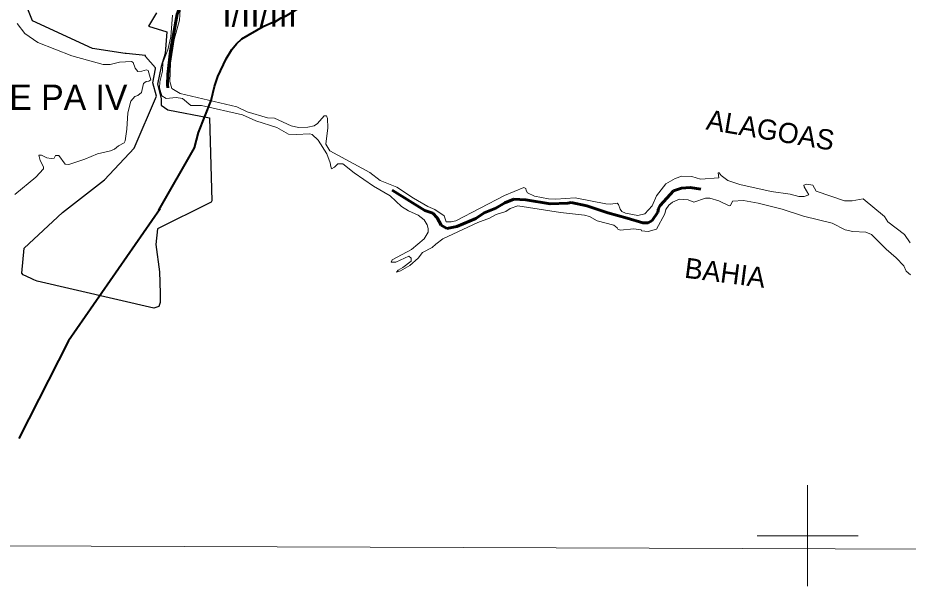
# Model space of a CAD drawing. Extents: x 553962 to 842807, y 8883888 to 9032388.
# Drawn here: x 584337 to 601995, y 8949000 to 8960263 of the extents above; entities that cross this region are included whole.
import ezdxf
from ezdxf.enums import TextEntityAlignment as Align

# ---------------------------------------------------------------- set-up
doc = ezdxf.new("R2010")
doc.units = 0
doc.header["$LTSCALE"] = 150
doc.linetypes.add('LONG_DASH_SHORT_DASH', pattern=[9.9, 6, -1.2, 1.5, -1.2])
for name, color, linetype, lineweight in [('1', 7, 'Continuous', 13), ('12', 7, 'Continuous', 25), ('2', 7, 'Continuous', 13), ('21', 7, 'Continuous', 25), ('25', 7, 'Continuous', 13), ('7', 7, 'LONG_DASH_SHORT_DASH', 60), ('9', 7, 'Continuous', 90)]:
    doc.layers.add(name, color=color, linetype=linetype, lineweight=lineweight)
doc.layers.add('42', color=7, linetype='Continuous')

msp = doc.modelspace()

# ---------------------------------------------------------------- linework, layer by layer
at = {"layer": '1'}
msp.add_line((565315.3, 8949866.8), (791497.7, 8949052.2), dxfattribs=at)
at = {"layer": '12', "lineweight": 40}
for points in [[(587134, 8956453.8), (587843.6, 8957685.7), (587923.7, 8957988.5), (588169.9, 8958625.1), (588237, 8958904.7), (588304.1, 8959099.5), (588468, 8959448.9), (588578.9, 8959635.8), (588673.7, 8959750.1), (588777.5, 8959843.1), (589203.6, 8960089.7), (589393.4, 8960175.8), (589428.5, 8960178.5), (589560.1, 8960264.6), (589648.9, 8960297.2), (590059.4, 8960543.5), (591188.1, 8961101.4), (591408.7, 8961235.4), (591525.3, 8961280.9), (591868.7, 8961488.1), (592154.1, 8961587.2), (592311.1, 8961655)], [(587162.9, 8956477.1), (585344.2, 8953858.6), (584358.8, 8951929.6)]]:
    msp.add_lwpolyline(points, dxfattribs=at)
at = {"layer": '2'}
for p, q in [((600000, 8949000), (600000, 8951000)), ((599000, 8950000), (601000, 8950000))]:
    msp.add_line(p, q, dxfattribs=at)
at = {"layer": '21'}
for points in [[(586058.4, 8957052.4), (586644.6, 8957678.4), (587088.5, 8958707.8), (587013.2, 8958975.6), (587068.3, 8959252.8), (587068.3, 8959273), (586866.5, 8959495), (586866.5, 8959515.2), (586483.1, 8959555.5), (586463, 8959555.5), (585817.3, 8959656.5), (584626.8, 8960201.4), (584162.8, 8961372.1)], [(587088.5, 8960362.9), (586927, 8960100.5)], [(586927, 8960100.5), (587293.7, 8959984.2), (587261.8, 8959553.8), (587182.2, 8959298.7), (587110, 8958948.6), (587182.2, 8958662.7), (587182.2, 8958533.5), (587309.6, 8958437.9), (588138.3, 8958278.5)], [(588138.3, 8958278.5), (588184.9, 8956636.2), (588170.1, 8956606.6), (588147.9, 8956599.2), (587104, 8956080.8), (587074.4, 8955769.7), (587148.4, 8955229.1)], [(587148.4, 8955229.1), (587155.8, 8955021.8), (587155.8, 8954992.1), (587163.2, 8954829.2), (587163.2, 8954644.1), (587163.2, 8954621.8), (587133.6, 8954540.4), (587037.4, 8954510.8), (584720.1, 8955044), (584653.5, 8955073.6), (584631.3, 8955081), (584601.7, 8955095.8), (584446.2, 8955169.9), (584416.6, 8955199.5), (584461, 8955695.7), (585223.6, 8956406.6), (586058.4, 8957052.4)]]:
    msp.add_lwpolyline(points, dxfattribs=at)
at = {"layer": '25'}
for points in [[(587368.2, 8959365.5), (587437, 8959830.7), (587541.6, 8960215), (587558.8, 8960425)], [(587403.7, 8960314.5), (587373.8, 8959887.7), (587311.1, 8959628.3), (587213.9, 8959375.4), (587204.9, 8959204), (587155.6, 8958993.5), (587145.5, 8958878.4), (587193.6, 8958719.2), (587281.8, 8958666.6), (587474.7, 8958681.2), (587603.9, 8958663), (587767.8, 8958525.1), (587976.7, 8958527.1), (588793.4, 8958337.9), (589059.2, 8958220.1), (589471.1, 8958087), (589708, 8957957.9), (589856.5, 8957947.6), (590127.1, 8957964.8), (590176.9, 8957951.8), (590291.3, 8957841.5), (590464.7, 8957564.3), (590533, 8957388.3), (590544.4, 8957313.3), (590557.7, 8957273.4), (590617.6, 8957300), (590684.2, 8957372.3), (590781.5, 8957369.6), (591005.6, 8957189.1), (591390.8, 8956926.9), (591724.8, 8956737.2), (591949.4, 8956523.8), (592086.2, 8956435.1), (592274.8, 8956349.3), (592397.3, 8956258.1), (592456.5, 8956160.4), (592477.4, 8956090.3), (592474.5, 8956017), (592393.6, 8955882.5), (592147.6, 8955671.4), (591762.8, 8955464.9)], [(584325.6, 8960152.6), (584476.5, 8959954.9), (584733.5, 8959776.4), (585408.8, 8959506.7), (586028.5, 8959334.8), (586169.5, 8959338.8), (586356.5, 8959383.4), (586592.2, 8959394), (586621.9, 8959377), (586666.5, 8959264.6), (586719.8, 8959198.7), (586794.3, 8959202.9), (586887.5, 8959234.6), (586924.3, 8959221.3), (586974.5, 8959033.2), (586938.3, 8959007.4), (586883.3, 8959001), (586832.3, 8958962.8), (586791.8, 8958780.2), (586717.8, 8958720.8), (586660.1, 8958701.3), (586577.3, 8958614.2), (586518, 8958381), (586500.9, 8958053.6), (586466.9, 8957824.2), (586445.4, 8957783.8), (586330.8, 8957724.2), (586254.3, 8957662.7), (586173.8, 8957626.7)], [(584325.6, 8960152.6), (584476.5, 8959954.9), (584733.5, 8959776.4), (585408.8, 8959506.7), (586028.5, 8959334.8), (586169.5, 8959338.8), (586356.5, 8959383.4), (586592.2, 8959394), (586621.9, 8959377), (586666.5, 8959264.6), (586719.8, 8959198.7), (586794.3, 8959202.9), (586887.5, 8959234.6), (586924.3, 8959221.3), (586974.5, 8959033.2), (586938.3, 8959007.4), (586883.3, 8959001), (586832.3, 8958962.8), (586791.8, 8958780.2), (586717.8, 8958720.8), (586660.1, 8958701.3), (586577.3, 8958614.2), (586518, 8958381), (586500.9, 8958053.6), (586466.9, 8957824.2), (586445.4, 8957783.8), (586330.8, 8957724.2), (586254.3, 8957662.7), (586173.8, 8957626.7)], [(594862.5, 8956673.6), (594585.9, 8956725.5), (594444.6, 8956791.6), (594420.1, 8956840.6), (594411.5, 8956881.7), (594373.8, 8956897.2), (593986.5, 8956741.5), (593024.9, 8956242.6), (592929.9, 8956217.7), (592835, 8956222.8), (592789.7, 8956341.7), (592606.3, 8956465.9), (592465.6, 8956523.5), (592181.6, 8956687.1), (591853.4, 8956904.4), (591520.9, 8957037.4), (591321.1, 8957200.7), (590522.6, 8957630), (590445.4, 8957756.5), (590486.6, 8958082.5), (590475.5, 8958269.4), (590460, 8958322.7), (590411.3, 8958320.8), (590281.4, 8958169.9), (590213.4, 8958120.7), (590089.5, 8958093.2), (589901.7, 8958091.4), (589756.1, 8958120.1), (589428.5, 8958275.3), (589288.6, 8958277.6), (588883.2, 8958402.7), (588677.6, 8958496.7), (587555.9, 8958762.2), (587392.7, 8958862), (587351, 8959003.1), (587368.2, 8959365.5)], [(586173.8, 8957626.7), (585918.1, 8957564.8), (585664, 8957458.9), (585351.4, 8957354.8), (585272.9, 8957365.6), (585149.7, 8957533.1), (585084, 8957533), (585058.5, 8957484.5), (584997.2, 8957473.7), (584911.7, 8957490.8), (584806, 8957543.7), (584753, 8957543.8), (584778.1, 8957437.9), (584848.5, 8957309.3), (584847.7, 8957267), (584696, 8957104.7), (584274.9, 8956764.4)], [(586173.8, 8957626.7), (585918.1, 8957564.8), (585664, 8957458.9), (585351.4, 8957354.8), (585272.9, 8957365.6), (585149.7, 8957533.1), (585084, 8957533), (585058.5, 8957484.5), (584997.2, 8957473.7), (584911.7, 8957490.8), (584806, 8957543.7), (584753, 8957543.8), (584778.1, 8957437.9), (584848.5, 8957309.3), (584847.7, 8957267), (584696, 8957104.7), (584274.9, 8956764.4)], [(602034.6, 8955801.4), (601924, 8955971.4), (601588.5, 8956218.1), (601523.3, 8956327.4), (601101.6, 8956673.9), (600881.9, 8956635.9), (600732.9, 8956633.6), (600171.5, 8956830.7), (600105.7, 8956947.1), (599975.9, 8956965.8), (599923.2, 8956948.3), (599930.5, 8956912), (600022.6, 8956753.4), (599933.1, 8956722.5), (599825.2, 8956722.6), (599652.7, 8956767.8), (599276.6, 8956821.3), (598658.4, 8956963), (598417.2, 8957037), (598286.2, 8957141.3), (598243.2, 8957190.3), (598226.2, 8957190.3), (598238.1, 8957092.3), (597879.3, 8957064.6), (597707.1, 8957116.2), (597507.8, 8957122.3), (597374.1, 8957077.1), (597186.1, 8956972.4), (597004.9, 8956736.8), (596919, 8956537.3), (596774.8, 8956375.5), (596632.8, 8956343.6), (596391.2, 8956391.8), (596318.4, 8956424.7), (596280.9, 8956471.9), (596249.4, 8956564), (596220.4, 8956588.7), (596094.6, 8956570.7), (595996.6, 8956575.1), (595390.8, 8956696.7), (595007.1, 8956666.9), (594862.5, 8956673.6)], [(597003.9, 8956073.5), (597167.4, 8956377.6), (597189.2, 8956464.2), (597246.3, 8956548.8), (597323.6, 8956610.2), (597458.5, 8956666.4), (597633.6, 8956656.2), (597747.2, 8956610.1), (597972.1, 8956689.8), (598064.1, 8956689.8), (598239.7, 8956635), (598443.1, 8956534.1), (598468, 8956546.2), (598513.2, 8956629.3), (598729.6, 8956640.7), (599018.9, 8956591.1), (599495.2, 8956473.1), (599918.7, 8956332), (600484.8, 8956190.4), (600746.5, 8956064.1), (600895.5, 8956031), (601154.5, 8956013.6), (601268.1, 8955965.7), (601556.7, 8955677.2), (601755.9, 8955508), (601906.3, 8955346.6), (601953.1, 8955243.3), (602040.9, 8955167.5)], [(591762.8, 8955464.9), (591742.8, 8955422.7), (591836, 8955420.5), (592092.2, 8955540.4), (592137.1, 8955502.8), (592137.1, 8955438.7), (591972.1, 8955314.2), (591880.4, 8955265.1), (591844.9, 8955225.2), (591926.5, 8955246.3), (592111.5, 8955357.7), (592276, 8955503.1), (592363.4, 8955610), (592552.2, 8955708.7), (592624, 8955780.3), (592767.9, 8955885), (593458.4, 8956208.9), (593688.8, 8956290), (593826.7, 8956367.4), (594014.5, 8956427.2), (594104.1, 8956482.6), (594251.8, 8956534.1), (595099, 8956405.8), (595575.6, 8956353.7), (595673.6, 8956322.5), (595827.2, 8956241.5), (596157.4, 8956151.4), (596224.2, 8956103.8), (596238.8, 8956075.3), (596285.2, 8956053), (596551.6, 8956080.4), (596701.6, 8956061.6), (596708.8, 8956044.6), (596839, 8956031.7), (597003.9, 8956073.5)]]:
    msp.add_lwpolyline(points, dxfattribs=at)
at = {"layer": '7'}
for points in [[(587540.9, 8964040.5), (587545.5, 8964019), (587739.9, 8963466), (587828.5, 8963155), (587886.8, 8963016.8), (588023, 8962809.1), (588321.3, 8962515.1), (588353.7, 8962454.8), (588379.7, 8962350), (588349.5, 8962039.7), (588356.1, 8961913.4), (588409.9, 8961732.7), (588515.9, 8961598.5), (588533, 8961520.2), (588511.4, 8961464.3), (588140, 8961216), (587908.2, 8961023.1), (587733.4, 8960846.2), (587616.5, 8960660), (587498.3, 8960337.4), (587362.2, 8959603), (587314, 8959147.2), (587303.2, 8958935.8), (587310.7, 8958873)], [(591763.5, 8956844.7), (592411.2, 8956442.8), (592564.9, 8956388.5), (592651.2, 8956302.3), (592733.4, 8956151.1), (592848.3, 8956090.3), (593046.8, 8956129.1), (593418.6, 8956289.1), (593583.1, 8956399.4), (593816.8, 8956488.1), (593998.4, 8956596.2), (594173.5, 8956669.6), (594413, 8956654.5), (594897.5, 8956576.7), (595243.6, 8956587.5), (595312.5, 8956604.7), (595624.1, 8956539.8), (596038.9, 8956395.1), (596423.7, 8956293.5), (596735, 8956198.4), (596838.5, 8956200.5), (596916.4, 8956245.8), (597028.8, 8956414.3), (597044.2, 8956483.7), (597078.6, 8956544), (597342.3, 8956831.6), (597500, 8956885.7), (597673.4, 8956903.1), (597880.7, 8956866.4), (597885, 8956866.3)]]:
    msp.add_lwpolyline(points, dxfattribs=at)
at = {"layer": '9'}
msp.add_spline([(592698.5, 8977198.4), (599903.5, 8973292.7), (608459.2, 8968138.2), (612674.8, 8965332.6), (616842, 8962096.4), (620005, 8958671.2), (621134, 8957974.7), (621473.4, 8956805.3), (621586.2, 8956597.5)], degree=3, dxfattribs=at)

# ---------------------------------------------------------------- texts
at = {"layer": '42'}
for s, p in [('I/II/III', (589134.4, 8960086.2)), ('UHE PA IV', (584857.3, 8958438.7))]:
    msp.add_text(s, height=500, dxfattribs=at).set_placement(p, align=Align.CENTER)
for s, rotation, p in [('ALAGOAS', 350.452, (599232.2, 8957841.5)), ('BAHIA', 352.646, (598339.8, 8955012.7))]:
    msp.add_text(s, height=400, rotation=rotation, dxfattribs=at).set_placement(p, align=Align.CENTER)

doc.saveas('drawing.dxf')
